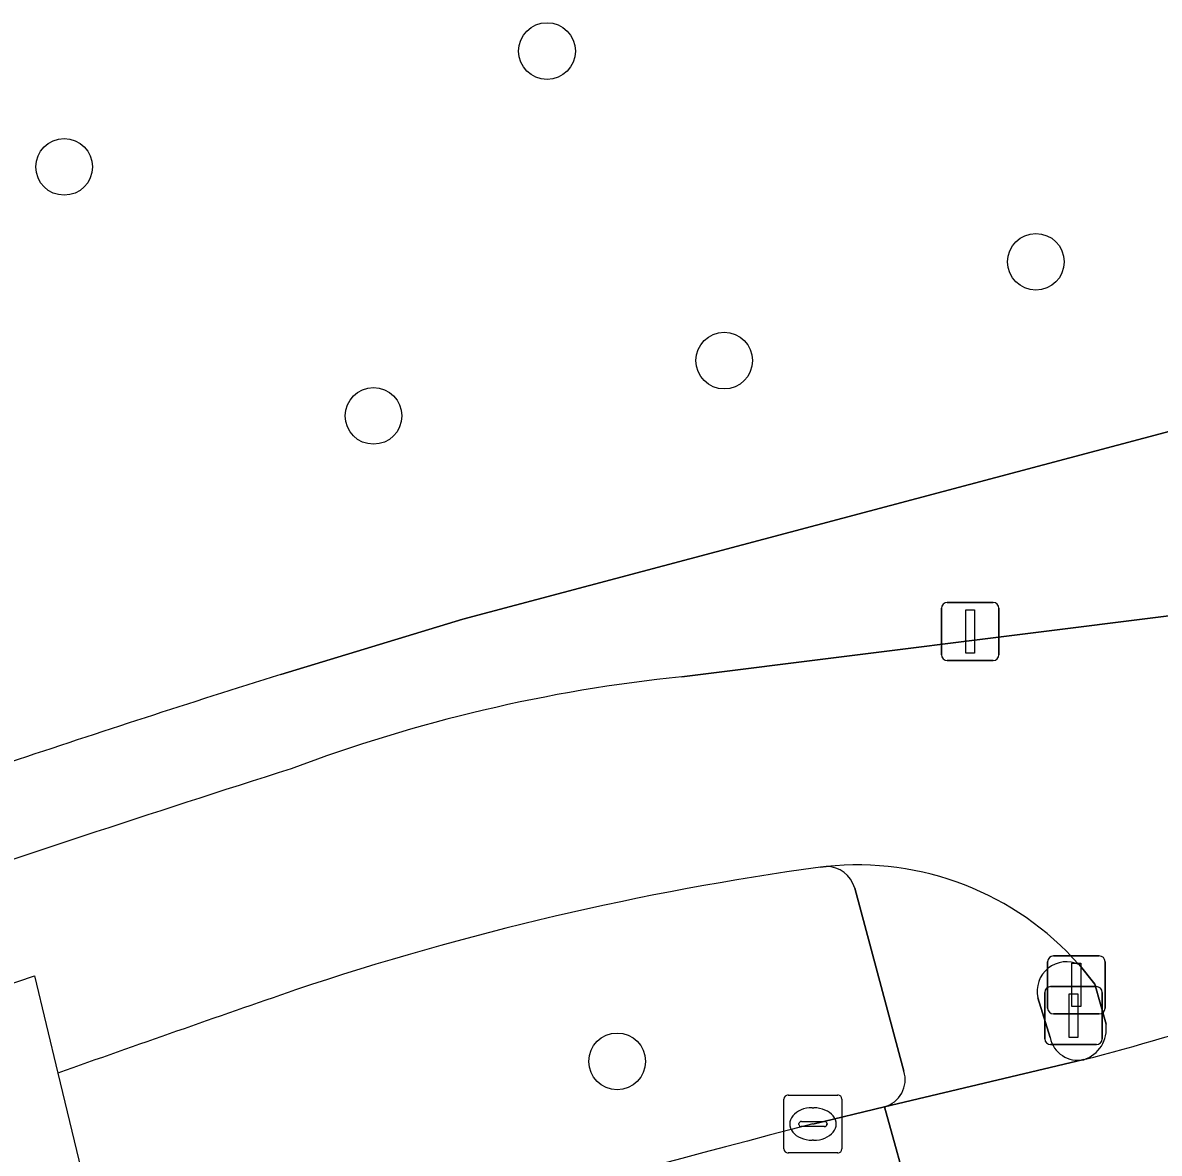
# Model space of a CAD drawing. Extents: x 156412 to 157779, y 382335 to 383768.
# Drawn here: x 156624.64 to 156644.24, y 382919.48 to 382938.98 of the extents above; entities that cross this region are included whole.
import ezdxf

# ---------------------------------------------------------------- set-up
doc = ezdxf.new("R2010")
doc.units = 0
for name, color, linetype in [('IMGEO_Berm_groen', 7, 'Continuous'), ('IMGEO_Boom', 7, 'Continuous'), ('IMGEO_Drukknoppaal', 7, 'Continuous'), ('IMGEO_Fietspad_gesloten', 7, 'Continuous'), ('IMGEO_Groenvoorziening', 7, 'Continuous'), ('IMGEO_Kolk', 7, 'Continuous'), ('IMGEO_Lichtmast', 7, 'Continuous'), ('IMGEO_Rijbaan_regionaal_gesloten', 7, 'Continuous'), ('IMGEO_Verkeerseiland_open', 7, 'Continuous'), ('IMGEO_Verkeersregelinstallatiepaal', 7, 'Continuous'), ('IMGEO_Voetpad_open', 7, 'Continuous')]:
    doc.layers.add(name, color=color, linetype=linetype)

msp = doc.modelspace()

# ---------------------------------------------------------------- linework, layer by layer
at = {"layer": 'IMGEO_Berm_groen'}
for points in [[(156638.498, 382924.427), (156638.397, 382924.415)], [(156639.837, 382920.893), (156638.99, 382924.055)], [(156625.247, 382920.863), (156626.301, 382916.503)], [(156638.27, 382919.984), (156639.503, 382920.282)]]:
    msp.add_lwpolyline(points, dxfattribs=at)
for centre, radius, start, end in [((156645.146, 382875.169), 49.706, 97.8034, 108.5351), ((156638.5, 382923.919), 0.508, 15.5695, 90.2449), ((156814.928, 382385.308), 568.153, 109.06512, 109.50297), ((156639.379, 382920.747), 0.481, 284.9319, 17.7421), ((156685.988, 382733.618), 192.378, 104.36168, 108.07483)]:
    msp.add_arc(centre, radius, start, end, dxfattribs=at)
at = {"layer": 'IMGEO_Boom'}
for centre in [(156633.683, 382938.495), (156625.356, 382936.497), (156642.114, 382934.859), (156636.739, 382933.155), (156630.691, 382932.201), (156634.893, 382921.065)]:
    msp.add_circle(centre, 0.489, dxfattribs=at)
at = {"layer": 'IMGEO_Drukknoppaal'}
for p, q in [((156642.317, 382921.984), (156642.317, 382922.784)), ((156642.317, 382922.784), (156642.317, 382921.984)), ((156642.417, 382922.884), (156643.207, 382922.884)), ((156643.207, 382922.884), (156642.417, 382922.884)), ((156643.307, 382922.784), (156643.307, 382921.984)), ((156643.307, 382921.984), (156643.307, 382922.784)), ((156643.207, 382921.884), (156642.417, 382921.884)), ((156642.417, 382921.884), (156643.207, 382921.884))]:
    msp.add_line(p, q, dxfattribs=at)
msp.add_lwpolyline([(156642.737, 382922.759), (156642.887, 382922.759), (156642.887, 382922.009), (156642.737, 382922.009), (156642.737, 382922.759)], dxfattribs=at)
for centre, start, end in [((156642.417, 382922.784), 90, 180), ((156642.417, 382922.784), 90, 180), ((156643.207, 382922.784), 0, 90), ((156643.207, 382922.784), 360, 90), ((156642.417, 382921.984), 180, 270), ((156642.417, 382921.984), 180, 270), ((156643.207, 382921.984), 270, 0), ((156643.207, 382921.984), 270, 0)]:
    msp.add_arc(centre, 0.1, start, end, dxfattribs=at)
at = {"layer": 'IMGEO_Fietspad_gesloten'}
for points in [[(156644.635, 382928.781), (156636.006, 382927.701)], [(156638.397, 382924.415), (156638.498, 382924.427)], [(156642.858, 382922.734), (156643.131, 382922.398), (156643.324, 382921.704)], [(156614.425, 382921.01), (156616.089, 382919.565), (156624.842, 382922.538), (156625.247, 382920.863)]]:
    msp.add_lwpolyline(points, dxfattribs=at)
for centre, radius, start, end in [((156638.789, 382900.837), 27.008, 95.9149, 110.6354), ((156733.987, 382596.679), 345.676, 107.63378, 110.13802), ((156645.146, 382875.169), 49.706, 97.8034, 108.5351), ((156639.034, 382919.348), 5.107, 41.5276, 96.0298), ((156634.526, 382954.236), 34.193, 284.2485, 293.667), ((156814.928, 382385.308), 568.153, 109.06512, 109.50297), ((156642.765, 382921.629), 0.564, 288.2626, 7.6254)]:
    msp.add_arc(centre, radius, start, end, dxfattribs=at)
at = {"layer": 'IMGEO_Groenvoorziening'}
msp.add_lwpolyline([(156629.092, 382927.742), (156632.229, 382928.694), (156646.617, 382932.517), (156648.633, 382936.419)], dxfattribs=at)
msp.add_arc((156720.46, 382638.522), 303.309, 107.53203, 108.46078, dxfattribs=at)
at = {"layer": 'IMGEO_Kolk'}
for p, q in [((156637.844, 382920.484), (156638.696, 382920.484)), ((156637.769, 382919.558), (156637.769, 382920.41)), ((156638.257, 382920.264), (156638.282, 382920.264)), ((156638.77, 382920.41), (156638.77, 382919.558)), ((156638.028, 382919.978), (156638.028, 382919.99)), ((156638.466, 382919.941), (156638.068, 382919.941)), ((156638.071, 382920.027), (156638.469, 382920.027)), ((156638.512, 382919.99), (156638.512, 382919.978)), ((156638.28, 382919.704), (156638.255, 382919.704)), ((156638.696, 382919.484), (156637.844, 382919.484))]:
    msp.add_line(p, q, dxfattribs=at)
for points in [[(156637.844, 382920.484), (156638.696, 382920.484)], [(156637.769, 382919.558), (156637.769, 382920.41)], [(156638.77, 382920.41), (156638.77, 382919.558)], [(156638.696, 382919.484), (156637.844, 382919.484)]]:
    msp.add_lwpolyline(points, dxfattribs=at)
for centre, radius, start, end in [((156637.846, 382920.408), 0.0765, 91.552, 178.448), ((156637.846, 382920.408), 0.0765, 91.552, 178.448), ((156638.694, 382920.408), 0.0765, 1.552, 88.448), ((156638.694, 382920.408), 0.0765, 1.552, 88.448), ((156638.068, 382919.987), 0.0403, 85.8775, 175.7526), ((156638.065, 382919.977), 0.0366, 178.938, 274.7102), ((156638.469, 382919.984), 0.043, 264.8664, 352.4533), ((156638.473, 382919.989), 0.0386, 1.7309, 96.639), ((156637.846, 382919.56), 0.0765, 181.552, 268.448), ((156637.846, 382919.56), 0.0765, 181.552, 268.448), ((156638.694, 382919.56), 0.0765, 271.552, 358.448), ((156638.694, 382919.56), 0.0765, 271.552, 358.448)]:
    msp.add_arc(centre, radius, start, end, dxfattribs=at)
for centre, major_axis, ratio, start_param, end_param in [((156638.256, 382919.984), (-0.387, 0.002), 0.722429, 4.712389, 7.853982), ((156638.281, 382919.984), (-0.39, 0.002), 0.717154, 1.570796, 4.712389)]:
    msp.add_ellipse(centre, major_axis=major_axis, ratio=ratio, start_param=start_param, end_param=end_param, dxfattribs=at)
at = {"layer": 'IMGEO_Lichtmast'}
for p, q in [((156640.487, 382928.081), (156640.487, 382928.881)), ((156640.487, 382928.881), (156640.487, 382928.081)), ((156640.587, 382928.981), (156641.377, 382928.981)), ((156641.377, 382928.981), (156640.587, 382928.981)), ((156641.477, 382928.881), (156641.477, 382928.081)), ((156641.477, 382928.081), (156641.477, 382928.881)), ((156641.377, 382927.981), (156640.587, 382927.981)), ((156640.587, 382927.981), (156641.377, 382927.981))]:
    msp.add_line(p, q, dxfattribs=at)
msp.add_lwpolyline([(156640.907, 382928.856), (156641.057, 382928.856), (156641.057, 382928.106), (156640.907, 382928.106), (156640.907, 382928.856)], dxfattribs=at)
for centre, start, end in [((156640.587, 382928.881), 90, 180), ((156640.587, 382928.881), 90, 180), ((156641.377, 382928.881), 0, 90), ((156641.377, 382928.881), 360, 90), ((156640.587, 382928.081), 180, 270), ((156640.587, 382928.081), 180, 270), ((156641.377, 382928.081), 270, 0), ((156641.377, 382928.081), 270, 0)]:
    msp.add_arc(centre, 0.1, start, end, dxfattribs=at)
at = {"layer": 'IMGEO_Rijbaan_regionaal_gesloten'}
for points in [[(156642.942, 382921.094), (156639.503, 382920.282), (156640.432, 382916.922), (156643.881, 382917.585), (156648.294, 382918.459), (156650.473, 382918.809)], [(156640.432, 382916.922), (156639.503, 382920.282), (156638.27, 382919.984)]]:
    msp.add_lwpolyline(points, dxfattribs=at)
for centre, radius, start, end in [((156634.526, 382954.236), 34.193, 284.2485, 293.667), ((156685.988, 382733.618), 192.378, 104.36168, 108.07483)]:
    msp.add_arc(centre, radius, start, end, dxfattribs=at)
at = {"layer": 'IMGEO_Verkeerseiland_open'}
for points in [[(156643.324, 382921.704), (156643.131, 382922.398), (156642.858, 382922.734)], [(156642.149, 382922.163), (156642.358, 382921.475)]]:
    msp.add_lwpolyline(points, dxfattribs=at)
for centre, radius, start, end in [((156642.641, 382922.278), 0.505, 64.5833, 193.1098), ((156642.765, 382921.629), 0.564, 288.2626, 7.6254), ((156642.841, 382921.577), 0.494, 191.9713, 281.788)]:
    msp.add_arc(centre, radius, start, end, dxfattribs=at)
at = {"layer": 'IMGEO_Verkeersregelinstallatiepaal'}
for p, q in [((156642.268, 382921.454), (156642.268, 382922.254)), ((156642.268, 382922.254), (156642.268, 382921.454)), ((156642.368, 382922.354), (156643.158, 382922.354)), ((156643.158, 382922.354), (156642.368, 382922.354)), ((156643.258, 382922.254), (156643.258, 382921.454)), ((156643.258, 382921.454), (156643.258, 382922.254)), ((156643.158, 382921.354), (156642.368, 382921.354)), ((156642.368, 382921.354), (156643.158, 382921.354))]:
    msp.add_line(p, q, dxfattribs=at)
msp.add_lwpolyline([(156642.688, 382922.229), (156642.838, 382922.229), (156642.838, 382921.479), (156642.688, 382921.479), (156642.688, 382922.229)], dxfattribs=at)
for centre, start, end in [((156642.368, 382922.254), 90, 180), ((156642.368, 382922.254), 90, 180), ((156643.158, 382922.254), 0, 90), ((156643.158, 382922.254), 360, 90), ((156642.368, 382921.454), 180, 270), ((156642.368, 382921.454), 180, 270), ((156643.158, 382921.454), 270, 0), ((156643.158, 382921.454), 270, 0)]:
    msp.add_arc(centre, 0.1, start, end, dxfattribs=at)
at = {"layer": 'IMGEO_Voetpad_open'}
for points in [[(156647.691, 382930.993), (156648.751, 382933.084), (156646.617, 382932.517), (156632.229, 382928.694), (156629.092, 382927.742)], [(156636.006, 382927.701), (156644.635, 382928.781)], [(156638.99, 382924.055), (156639.837, 382920.893)], [(156642.358, 382921.475), (156642.149, 382922.163)], [(156639.503, 382920.282), (156642.942, 382921.094)]]:
    msp.add_lwpolyline(points, dxfattribs=at)
for centre, radius, start, end in [((156720.46, 382638.522), 303.309, 107.53203, 108.46078), ((156638.789, 382900.837), 27.008, 95.9149, 110.6354), ((156733.987, 382596.679), 345.676, 107.63378, 110.13802), ((156639.034, 382919.348), 5.107, 41.5276, 96.0298), ((156638.5, 382923.919), 0.508, 15.5695, 90.2449), ((156642.641, 382922.278), 0.505, 64.5833, 193.1098), ((156642.841, 382921.577), 0.494, 191.9713, 281.788), ((156639.379, 382920.747), 0.481, 284.9319, 17.7421)]:
    msp.add_arc(centre, radius, start, end, dxfattribs=at)

doc.saveas('drawing.dxf')
